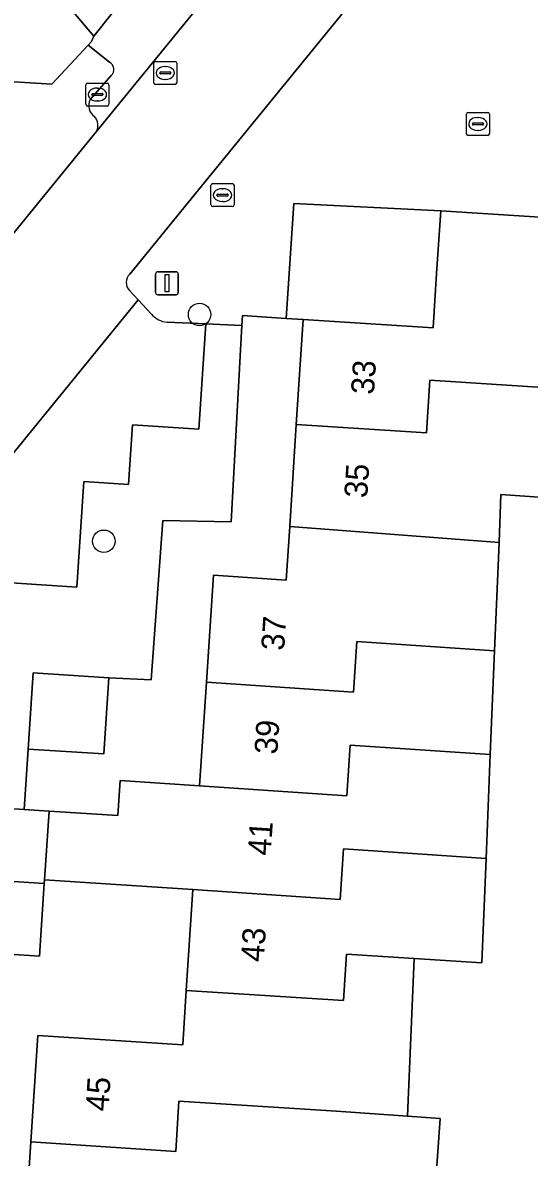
# Model space of a CAD drawing. Extents: x 162989 to 165008, y 383432 to 384338.
# Drawn here: x 164670.04 to 164692.06, y 383588.9 to 383638.25 of the extents above; entities that cross this region are included whole.
import ezdxf

# ---------------------------------------------------------------- set-up
doc = ezdxf.new("R2010")
doc.units = 0
for name, color, linetype in [('IMGEO_Boom', 7, 'Continuous'), ('IMGEO_Erf', 7, 'Continuous'), ('IMGEO_Kolk', 7, 'Continuous'), ('IMGEO_Lichtmast', 7, 'Continuous'), ('IMGEO_Pand', 7, 'Continuous'), ('IMGEO_Pand_nummerreeks', 7, 'Continuous'), ('IMGEO_Parkeervlak_open', 7, 'Continuous'), ('IMGEO_Rijbaan_lokaal_open', 7, 'Continuous'), ('IMGEO_Rioolput', 7, 'Continuous'), ('IMGEO_Voetpad_open', 7, 'Continuous')]:
    doc.layers.add(name, color=color, linetype=linetype)

msp = doc.modelspace()

# ---------------------------------------------------------------- linework, layer by layer
at = {"layer": 'IMGEO_Boom'}
for centre in [(164677.726, 383625.56), (164673.56, 383615.698)]:
    msp.add_circle(centre, 0.489, dxfattribs=at)
at = {"layer": 'IMGEO_Erf'}
for points in [[(164677.343, 383650.651), (164677.15, 383647.213), (164672.362, 383647.481), (164667.883, 383647.732), (164663.404, 383647.982), (164658.795, 383648.24), (164659.142, 383654.443), (164656.924, 383654.567), (164657.049, 383656.792), (164654.124, 383656.888), (164653.456, 383640.098), (164663.179, 383639.621), (164662.992, 383636.162), (164667.45, 383635.827), (164667.621, 383638.572), (164672.155, 383638.813), (164673.127, 383637.665), (164683.196, 383650.323)], [(164678.326, 383614.218), (164681.491, 383614.012), (164681.643, 383616.345), (164681.931, 383620.779), (164682.228, 383625.346), (164681.492, 383625.394), (164679.593, 383625.518), (164679.569, 383625.09), (164679.096, 383616.542), (164676.129, 383616.607), (164675.627, 383609.668), (164673.773, 383609.759), (164673.557, 383606.446), (164670.275, 383606.66), (164670.094, 383604.034), (164671.179, 383603.963), (164674.17, 383603.769), (164674.269, 383605.286), (164677.727, 383605.056), (164678.022, 383609.563)]]:
    msp.add_lwpolyline(points, close=True, dxfattribs=at)
for points in [[(164694.351, 383617.49), (164690.828, 383617.728), (164690.743, 383615.648), (164690.55, 383610.937), (164690.365, 383606.422), (164690.18, 383601.907), (164689.993, 383597.361), (164687.055, 383597.553), (164686.761, 383590.691), (164688.183, 383590.592), (164687.865, 383586.051)], [(164670.098, 383585.085), (164670.391, 383589.583), (164670.691, 383594.199), (164676.991, 383593.79), (164677.146, 383596.164), (164677.433, 383600.548), (164670.985, 383600.976), (164670.974, 383600.81), (164670.769, 383597.657), (164664.375, 383598.073), (164664.138, 383593.339), (164663.953, 383589.629), (164665.278, 383589.584), (164664.691, 383579.554)]]:
    msp.add_lwpolyline(points, dxfattribs=at)
at = {"layer": 'IMGEO_Kolk'}
for p, q in [((164672.783, 383634.704), (164672.783, 383635.556)), ((164672.858, 383635.63), (164673.71, 383635.63)), ((164673.271, 383635.41), (164673.296, 383635.41)), ((164673.784, 383635.556), (164673.784, 383634.704)), ((164673.042, 383635.124), (164673.042, 383635.136)), ((164673.48, 383635.087), (164673.082, 383635.087)), ((164673.085, 383635.173), (164673.483, 383635.173)), ((164673.294, 383634.85), (164673.269, 383634.85)), ((164673.526, 383635.136), (164673.526, 383635.124)), ((164673.71, 383634.63), (164672.858, 383634.63)), ((164689.4, 383634.352), (164690.252, 383634.352)), ((164689.325, 383633.426), (164689.325, 383634.278)), ((164689.584, 383633.846), (164689.584, 383633.858)), ((164690.022, 383633.809), (164689.624, 383633.809)), ((164689.627, 383633.895), (164690.025, 383633.895)), ((164689.813, 383634.132), (164689.838, 383634.132)), ((164690.068, 383633.858), (164690.068, 383633.846)), ((164690.326, 383634.278), (164690.326, 383633.426)), ((164690.252, 383633.352), (164689.4, 383633.352)), ((164689.836, 383633.572), (164689.811, 383633.572)), ((164678.221, 383630.329), (164678.221, 383631.181)), ((164678.296, 383631.255), (164679.148, 383631.255)), ((164678.709, 383631.035), (164678.734, 383631.035)), ((164679.222, 383631.181), (164679.222, 383630.329)), ((164678.48, 383630.749), (164678.48, 383630.761)), ((164678.918, 383630.712), (164678.52, 383630.712)), ((164678.523, 383630.798), (164678.921, 383630.798)), ((164678.732, 383630.475), (164678.707, 383630.475)), ((164678.964, 383630.761), (164678.964, 383630.749)), ((164679.148, 383630.255), (164678.296, 383630.255))]:
    msp.add_line(p, q, dxfattribs=at)
for points in [[(164672.783, 383634.704), (164672.783, 383635.556)], [(164672.858, 383635.63), (164673.71, 383635.63)], [(164673.784, 383635.556), (164673.784, 383634.704)], [(164673.71, 383634.63), (164672.858, 383634.63)], [(164689.4, 383634.352), (164690.252, 383634.352)], [(164689.325, 383633.426), (164689.325, 383634.278)], [(164690.326, 383634.278), (164690.326, 383633.426)], [(164690.252, 383633.352), (164689.4, 383633.352)], [(164678.221, 383630.329), (164678.221, 383631.181)], [(164678.296, 383631.255), (164679.148, 383631.255)], [(164679.222, 383631.181), (164679.222, 383630.329)], [(164679.148, 383630.255), (164678.296, 383630.255)]]:
    msp.add_lwpolyline(points, dxfattribs=at)
for centre, radius, start, end in [((164672.86, 383635.554), 0.0765, 91.552, 178.448), ((164672.86, 383635.554), 0.0765, 91.552, 178.448), ((164673.708, 383635.554), 0.0765, 1.552, 88.448), ((164673.708, 383635.554), 0.0765, 1.552, 88.448), ((164673.082, 383635.133), 0.0403, 85.8775, 175.7526), ((164673.079, 383635.123), 0.0366, 178.938, 274.7102), ((164673.483, 383635.13), 0.043, 264.8664, 352.4533), ((164673.487, 383635.135), 0.0386, 1.7309, 96.639), ((164672.86, 383634.706), 0.0765, 181.552, 268.448), ((164672.86, 383634.706), 0.0765, 181.552, 268.448), ((164673.708, 383634.706), 0.0765, 271.552, 358.448), ((164673.708, 383634.706), 0.0765, 271.552, 358.448), ((164689.402, 383634.276), 0.0765, 91.552, 178.448), ((164689.402, 383634.276), 0.0765, 91.552, 178.448), ((164690.25, 383634.276), 0.0765, 1.552, 88.448), ((164690.25, 383634.276), 0.0765, 1.552, 88.448), ((164689.624, 383633.855), 0.0403, 85.8775, 175.7526), ((164689.621, 383633.845), 0.0366, 178.938, 274.7102), ((164690.025, 383633.852), 0.043, 264.8664, 352.4533), ((164690.029, 383633.857), 0.0386, 1.7309, 96.639), ((164689.402, 383633.428), 0.0765, 181.552, 268.448), ((164689.402, 383633.428), 0.0765, 181.552, 268.448), ((164690.25, 383633.428), 0.0765, 271.552, 358.448), ((164690.25, 383633.428), 0.0765, 271.552, 358.448), ((164678.298, 383631.179), 0.0765, 91.552, 178.448), ((164678.298, 383631.179), 0.0765, 91.552, 178.448), ((164679.146, 383631.179), 0.0765, 1.552, 88.448), ((164679.146, 383631.179), 0.0765, 1.552, 88.448), ((164678.52, 383630.758), 0.0403, 85.8775, 175.7526), ((164678.517, 383630.748), 0.0366, 178.938, 274.7102), ((164678.921, 383630.755), 0.043, 264.8664, 352.4533), ((164678.925, 383630.76), 0.0386, 1.7309, 96.639), ((164678.298, 383630.331), 0.0765, 181.552, 268.448), ((164678.298, 383630.331), 0.0765, 181.552, 268.448), ((164679.146, 383630.331), 0.0765, 271.552, 358.448), ((164679.146, 383630.331), 0.0765, 271.552, 358.448)]:
    msp.add_arc(centre, radius, start, end, dxfattribs=at)
for centre, major_axis, ratio, start_param, end_param in [((164673.27, 383635.13), (-0.387, 0.002), 0.722429, 4.712389, 7.853982), ((164673.295, 383635.13), (-0.39, 0.002), 0.717154, 1.570796, 4.712389), ((164689.812, 383633.852), (-0.387, 0.002), 0.722429, 4.712389, 7.853982), ((164689.837, 383633.852), (-0.39, 0.002), 0.717154, 1.570796, 4.712389), ((164678.708, 383630.755), (-0.387, 0.002), 0.722429, 4.712389, 7.853982), ((164678.733, 383630.755), (-0.39, 0.002), 0.717154, 1.570796, 4.712389)]:
    msp.add_ellipse(centre, major_axis=major_axis, ratio=ratio, start_param=start_param, end_param=end_param, dxfattribs=at)
at = {"layer": 'IMGEO_Lichtmast'}
for p, q in [((164675.911, 383627.42), (164676.701, 383627.42)), ((164676.701, 383627.42), (164675.911, 383627.42)), ((164675.811, 383626.52), (164675.811, 383627.32)), ((164675.811, 383627.32), (164675.811, 383626.52)), ((164676.801, 383627.32), (164676.801, 383626.52)), ((164676.801, 383626.52), (164676.801, 383627.32)), ((164676.701, 383626.42), (164675.911, 383626.42)), ((164675.911, 383626.42), (164676.701, 383626.42))]:
    msp.add_line(p, q, dxfattribs=at)
msp.add_lwpolyline([(164676.231, 383627.295), (164676.381, 383627.295), (164676.381, 383626.545), (164676.231, 383626.545), (164676.231, 383627.295)], dxfattribs=at)
for centre, start, end in [((164675.911, 383627.32), 90, 180), ((164675.911, 383627.32), 90, 180), ((164676.701, 383627.32), 0, 90), ((164676.701, 383627.32), 360, 90), ((164675.911, 383626.52), 180, 270), ((164675.911, 383626.52), 180, 270), ((164676.701, 383626.52), 270, 0), ((164676.701, 383626.52), 270, 0)]:
    msp.add_arc(centre, 0.1, start, end, dxfattribs=at)
at = {"layer": 'IMGEO_Pand'}
for points in [[(164672.88, 383637.278), (164673.022, 383637.43), (164673.127, 383637.665), (164672.155, 383638.813), (164667.621, 383638.572), (164667.45, 383635.827), (164669.423, 383635.704), (164671.295, 383635.588)], [(164681.931, 383620.779), (164687.585, 383620.414), (164687.73, 383622.709), (164694.661, 383622.259), (164694.963, 383626.891), (164694.764, 383626.904), (164694.888, 383628.801), (164693.181, 383629.477), (164693.198, 383629.746), (164688.208, 383630.068), (164688.031, 383627.342), (164687.878, 383624.978), (164682.228, 383625.346)], [(164681.931, 383620.779), (164681.643, 383616.345), (164690.743, 383615.648), (164690.828, 383617.728), (164694.351, 383617.49), (164694.661, 383622.259), (164687.73, 383622.709), (164687.585, 383620.414)], [(164678.022, 383609.563), (164684.414, 383609.139), (164684.555, 383611.334), (164690.55, 383610.937), (164690.743, 383615.648), (164681.643, 383616.345), (164681.491, 383614.012), (164678.326, 383614.218)], [(164690.365, 383606.422), (164690.55, 383610.937), (164684.555, 383611.334), (164684.414, 383609.139), (164678.022, 383609.563), (164677.727, 383605.056), (164684.124, 383604.631), (164684.265, 383606.826)], [(164670.275, 383606.66), (164673.557, 383606.446), (164673.773, 383609.759), (164670.49, 383609.973)], [(164690.365, 383606.422), (164684.265, 383606.826), (164684.124, 383604.631), (164677.727, 383605.056), (164674.269, 383605.286), (164674.17, 383603.769), (164671.179, 383603.963), (164670.985, 383600.976), (164677.433, 383600.548), (164683.833, 383600.123), (164683.975, 383602.318), (164690.18, 383601.907)], [(164671.179, 383603.963), (164670.094, 383604.034), (164664.786, 383604.379), (164664.581, 383601.228), (164670.974, 383600.81), (164670.985, 383600.976)], [(164690.18, 383601.907), (164683.975, 383602.318), (164683.833, 383600.123), (164677.433, 383600.548), (164677.146, 383596.164), (164683.98, 383595.718), (164684.113, 383597.746), (164687.055, 383597.553), (164689.993, 383597.361)], [(164664.581, 383601.228), (164664.375, 383598.073), (164670.769, 383597.657), (164670.974, 383600.81)], [(164687.055, 383597.553), (164684.113, 383597.746), (164683.98, 383595.718), (164677.146, 383596.164), (164676.991, 383593.79), (164670.691, 383594.199), (164670.391, 383589.583), (164676.687, 383589.157), (164676.83, 383591.352), (164683.671, 383590.907), (164686.761, 383590.691)], [(164686.761, 383590.691), (164683.671, 383590.907), (164676.83, 383591.352), (164676.687, 383589.157), (164670.391, 383589.583), (164670.098, 383585.085), (164676.394, 383584.675), (164676.537, 383586.87), (164683.382, 383586.424), (164683.378, 383586.364), (164687.865, 383586.051), (164688.183, 383590.592)]]:
    msp.add_lwpolyline(points, close=True, dxfattribs=at)
at = {"layer": 'IMGEO_Parkeervlak_open'}
msp.add_lwpolyline([(164687.878, 383624.978), (164688.031, 383627.342), (164688.208, 383630.068), (164681.817, 383630.384), (164681.492, 383625.394), (164682.228, 383625.346)], close=True, dxfattribs=at)
msp.add_lwpolyline([(164675.632, 383625.583), (164675.054, 383626.199), (164665.142, 383614.03), (164659.521, 383607.128), (164666.967, 383606.642), (164667.282, 383611.482), (164669.378, 383611.346), (164669.544, 383613.891), (164672.388, 383613.706), (164672.687, 383618.297), (164674.633, 383618.171), (164674.802, 383620.766), (164677.696, 383620.578), (164677.994, 383625.156), (164676.315, 383625.226)], dxfattribs=at)
msp.add_arc((164676.401, 383626.223), 1.001, 219.7601, 265.0483, dxfattribs=at)
at = {"layer": 'IMGEO_Rijbaan_lokaal_open'}
msp.add_lwpolyline([(164674.688, 383627.321), (164677.227, 383630.437), (164685.006, 383639.984), (164684.196, 383640.646), (164681.959, 383642.448), (164681.1, 383643.159), (164673.225, 383633.507), (164667.223, 383626.15), (164660.455, 383617.855), (164665.142, 383614.03), (164675.054, 383626.199), (164674.676, 383626.601)], dxfattribs=at)
msp.add_arc((164675.049, 383626.955), 0.514, 134.6235, 223.4668, dxfattribs=at)
at = {"layer": 'IMGEO_Rioolput'}
for p, q in [((164675.734, 383635.644), (164675.734, 383636.496)), ((164675.809, 383636.57), (164676.661, 383636.57)), ((164676.222, 383636.35), (164676.247, 383636.35)), ((164676.735, 383636.496), (164676.735, 383635.644)), ((164675.993, 383636.064), (164675.993, 383636.076)), ((164676.431, 383636.027), (164676.033, 383636.027)), ((164676.036, 383636.113), (164676.434, 383636.113)), ((164676.245, 383635.79), (164676.22, 383635.79)), ((164676.477, 383636.076), (164676.477, 383636.064)), ((164676.661, 383635.57), (164675.809, 383635.57))]:
    msp.add_line(p, q, dxfattribs=at)
for points in [[(164675.734, 383635.644), (164675.734, 383636.496)], [(164675.809, 383636.57), (164676.661, 383636.57)], [(164676.735, 383636.496), (164676.735, 383635.644)], [(164676.661, 383635.57), (164675.809, 383635.57)]]:
    msp.add_lwpolyline(points, dxfattribs=at)
for centre, radius, start, end in [((164675.811, 383636.494), 0.0765, 91.552, 178.448), ((164675.811, 383636.494), 0.0765, 91.552, 178.448), ((164676.659, 383636.494), 0.0765, 1.552, 88.448), ((164676.659, 383636.494), 0.0765, 1.552, 88.448), ((164676.033, 383636.073), 0.0403, 85.8775, 175.7526), ((164676.03, 383636.063), 0.0366, 178.938, 274.7102), ((164676.434, 383636.07), 0.043, 264.8664, 352.4533), ((164676.438, 383636.075), 0.0386, 1.7309, 96.639), ((164675.811, 383635.646), 0.0765, 181.552, 268.448), ((164675.811, 383635.646), 0.0765, 181.552, 268.448), ((164676.659, 383635.646), 0.0765, 271.552, 358.448), ((164676.659, 383635.646), 0.0765, 271.552, 358.448)]:
    msp.add_arc(centre, radius, start, end, dxfattribs=at)
for centre, major_axis, ratio, start_param, end_param in [((164676.221, 383636.07), (-0.387, 0.002), 0.722429, 4.712389, 7.853982), ((164676.246, 383636.07), (-0.39, 0.002), 0.717154, 1.570796, 4.712389)]:
    msp.add_ellipse(centre, major_axis=major_axis, ratio=ratio, start_param=start_param, end_param=end_param, dxfattribs=at)
at = {"layer": 'IMGEO_Voetpad_open'}
for points in [[(164680.852, 383644.646), (164684.148, 383648.569), (164690.223, 383656.283), (164688.131, 383658.066), (164682.021, 383663.284), (164682.03, 383660.274), (164681.848, 383657.017), (164681.665, 383653.759), (164683.884, 383653.635), (164683.697, 383650.295), (164683.196, 383650.323), (164673.127, 383637.665), (164673.022, 383637.43), (164672.88, 383637.278), (164673.808, 383636.533)], [(164673.225, 383633.507), (164681.1, 383643.159)], [(164685.006, 383639.984), (164677.227, 383630.437), (164674.688, 383627.321)], [(164676.315, 383625.226), (164677.994, 383625.156), (164679.569, 383625.09), (164679.593, 383625.518), (164681.492, 383625.394), (164681.817, 383630.384), (164688.208, 383630.068), (164693.198, 383629.746), (164693.181, 383629.477), (164694.888, 383628.801), (164698.204, 383627.51), (164698.333, 383630.609), (164698.421, 383631.999), (164693.376, 383632.233), (164693.529, 383635.522), (164693.683, 383638.838)], [(164673.808, 383636.533), (164672.88, 383637.278), (164671.295, 383635.588), (164669.423, 383635.704), (164669.221, 383632.63), (164664.935, 383627.377), (164662.089, 383627.53), (164662.007, 383626.535)], [(164672.965, 383634.908), (164673.888, 383635.956)], [(164673.888, 383635.956), (164672.965, 383634.908)], [(164667.223, 383626.15), (164673.225, 383633.507)], [(164674.676, 383626.601), (164675.054, 383626.199), (164675.632, 383625.583)]]:
    msp.add_lwpolyline(points, dxfattribs=at)
msp.add_lwpolyline([(164676.129, 383616.607), (164679.096, 383616.542), (164679.569, 383625.09), (164677.994, 383625.156), (164677.696, 383620.578), (164674.802, 383620.766), (164674.633, 383618.171), (164672.687, 383618.297), (164672.388, 383613.706), (164669.544, 383613.891), (164669.378, 383611.346), (164667.282, 383611.482), (164666.967, 383606.642), (164659.521, 383607.128), (164657.665, 383604.85), (164664.786, 383604.379), (164670.094, 383604.034), (164670.275, 383606.66), (164670.49, 383609.973), (164673.773, 383609.759), (164675.627, 383609.668)], close=True, dxfattribs=at)
for centre, radius, start, end in [((164673.638, 383636.215), 0.36, 313.9025, 61.8847), ((164673.638, 383636.215), 0.36, 313.9025, 61.8847), ((164673.497, 383634.654), 0.59, 154.4853, 234.1757), ((164673.497, 383634.654), 0.59, 154.4853, 234.1757), ((164672.771, 383633.796), 0.538, 327.5282, 44.9266), ((164672.771, 383633.796), 0.538, 327.5282, 44.9266), ((164675.049, 383626.955), 0.514, 134.6235, 223.4668), ((164676.401, 383626.223), 1.001, 219.7601, 265.0483)]:
    msp.add_arc(centre, radius, start, end, dxfattribs=at)

# ---------------------------------------------------------------- texts
at = {"layer": 'IMGEO_Pand_nummerreeks'}
for s, rotation, p in [('33', 86.2795, (164685.302, 383622.059)), ('35', 86.2795, (164685.009, 383617.558)), ('37', 86.261, (164681.398, 383610.923)), ('39', 86.261, (164681.103, 383606.41)), ('41', 86.2588, (164680.815, 383602.009)), ('43', 86.2588, (164680.513, 383597.383)), ('45', 86.276, (164673.763, 383590.883))]:
    msp.add_text(s, height=1, rotation=rotation, dxfattribs=at).set_placement(p)

doc.saveas('drawing.dxf')
